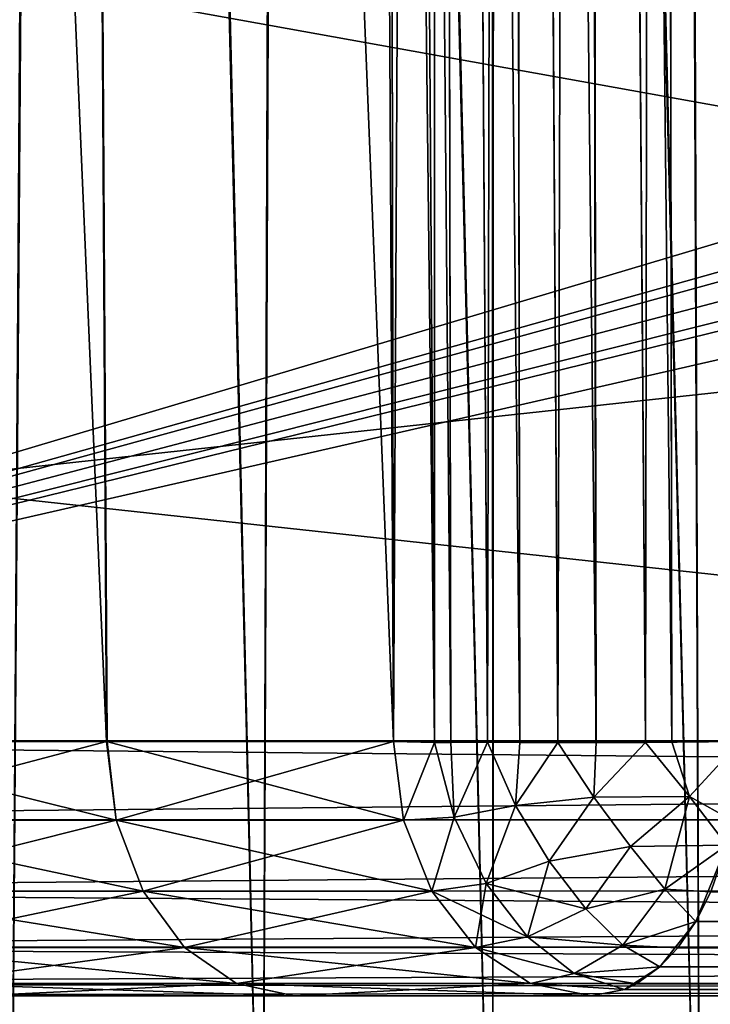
# Model space of a CAD drawing. Header units: millimetres. Extents: x -44.7 to 52.5, y -25.6 to 0.
# Tile 281 of 440: x 13.4 to 15.3, y -23.6 to -20.9. Entities that reach past the tile are written whole.
import ezdxf

# ---------------------------------------------------------------- set-up
doc = ezdxf.new("R2010")
doc.units = ezdxf.units.MM
doc.header["$LTSCALE"] = 65.185185
for name, color, linetype in [('27', 7, 'CONTINUOUS'), ('414', 7, 'CONTINUOUS'), ('416', 7, 'CONTINUOUS'), ('455', 7, 'CONTINUOUS'), ('466', 7, 'CONTINUOUS'), ('50', 7, 'CONTINUOUS'), ('51', 7, 'CONTINUOUS'), ('55', 7, 'CONTINUOUS'), ('61', 7, 'CONTINUOUS'), ('617', 7, 'CONTINUOUS'), ('619', 7, 'CONTINUOUS'), ('649', 7, 'CONTINUOUS'), ('650', 7, 'CONTINUOUS'), ('653', 7, 'CONTINUOUS'), ('654', 7, 'CONTINUOUS'), ('67', 7, 'CONTINUOUS'), ('74', 7, 'CONTINUOUS')]:
    doc.layers.add(name, color=color, linetype=linetype)

msp = doc.modelspace()

# ---------------------------------------------------------------- linework, layer by layer
at = {"layer": '27', "linetype": 'Continuous'}
for points in [[(11.376, -23.6, 15.692), (10.7371, -23.6, 29.7801), (33.25, -23.6, 29.7801), (11.376, -23.6, 15.692)], [(33.25, -23.6, -29.7801), (10.7371, -23.6, -29.7801), (14.9455, -23.6, -12.3403), (33.25, -23.6, -29.7801)], [(14.9455, -23.6, -12.3403), (10.7371, -23.6, -29.7801), (14.1357, -23.6, -13.2604), (14.9455, -23.6, -12.3403)], [(14.1357, -23.6, -13.2604), (10.7371, -23.6, -29.7801), (13.2674, -23.6, -14.1288), (14.1357, -23.6, -13.2604)], [(12.3465, -23.6, 14.9404), (11.376, -23.6, 15.692), (33.25, -23.6, 29.7801), (12.3465, -23.6, 14.9404)], [(13.2669, -23.6, 14.1294), (12.3465, -23.6, 14.9404), (33.25, -23.6, 29.7801), (13.2669, -23.6, 14.1294)], [(14.134, -23.6, 13.262), (13.2669, -23.6, 14.1294), (33.25, -23.6, 29.7801), (14.134, -23.6, 13.262)], [(14.9455, -23.6, 12.3403), (14.134, -23.6, 13.262), (33.25, -23.6, 29.7801), (14.9455, -23.6, 12.3403)], [(38.6843, -23.6, 29.2212), (14.9455, -23.6, 12.3403), (38.4272, -23.6, 29.9004), (38.6843, -23.6, 29.2212)], [(38.4272, -23.6, 29.9004), (14.9455, -23.6, 12.3403), (38.2439, -23.6, 30.5984), (38.4272, -23.6, 29.9004)], [(38.2439, -23.6, 30.5984), (14.9455, -23.6, 12.3403), (38.1339, -23.6, 31.3184), (38.2439, -23.6, 30.5984)], [(38.1339, -23.6, 31.3184), (14.9455, -23.6, 12.3403), (38.1003, -23.6, 32.044), (38.1339, -23.6, 31.3184)], [(38.1003, -23.6, 32.044), (14.9455, -23.6, 12.3403), (34.599, -23.6, 30.2707), (38.1003, -23.6, 32.044)], [(34.599, -23.6, 30.2707), (14.9455, -23.6, 12.3403), (34.2986, -23.6, 30.0607), (34.599, -23.6, 30.2707)], [(34.2986, -23.6, 30.0607), (14.9455, -23.6, 12.3403), (33.9658, -23.6, 29.9061), (34.2986, -23.6, 30.0607)], [(33.9658, -23.6, 29.9061), (14.9455, -23.6, 12.3403), (33.6123, -23.6, 29.8115), (33.9658, -23.6, 29.9061)], [(33.6123, -23.6, 29.8115), (14.9455, -23.6, 12.3403), (33.25, -23.6, 29.7801), (33.6123, -23.6, 29.8115)], [(38.6843, -23.6, -29.2212), (33.25, -23.6, -29.7801), (14.9455, -23.6, -12.3403), (38.6843, -23.6, -29.2212)]]:
    msp.add_3dface(points, dxfattribs=at)
at = {"layer": '414', "linetype": 'Continuous'}
for points in [[(12.7882, -22.9061, -13.6187), (13.6252, -22.9061, -12.7813), (13.6501, -23.1203, -12.8067), (12.7882, -22.9061, -13.6187)], [(12.8124, -23.1203, -13.6449), (12.7882, -22.9061, -13.6187), (13.6501, -23.1203, -12.8067), (12.8124, -23.1203, -13.6449)], [(13.6252, -22.9061, -12.7813), (14.4058, -22.9061, -11.8946), (13.6501, -23.1203, -12.8067), (13.6252, -22.9061, -12.7813)], [(14.4058, -22.9061, -11.8946), (14.4332, -23.1203, -11.9173), (13.6501, -23.1203, -12.8067), (14.4058, -22.9061, -11.8946)], [(12.8124, -23.1203, -13.6449), (13.6501, -23.1203, -12.8067), (12.8808, -23.3141, -13.7178), (12.8124, -23.1203, -13.6449)], [(12.8808, -23.3141, -13.7178), (13.6501, -23.1203, -12.8067), (13.7231, -23.3141, -12.8752), (12.8808, -23.3141, -13.7178)], [(13.6501, -23.1203, -12.8067), (14.4332, -23.1203, -11.9173), (13.7231, -23.3141, -12.8752), (13.6501, -23.1203, -12.8067)], [(14.4332, -23.1203, -11.9173), (14.5103, -23.3141, -11.981), (13.7231, -23.3141, -12.8752), (14.4332, -23.1203, -11.9173)], [(12.8808, -23.3141, -13.7178), (13.7231, -23.3141, -12.8752), (12.9868, -23.4676, -13.8306), (12.8808, -23.3141, -13.7178)], [(12.9868, -23.4676, -13.8306), (13.7231, -23.3141, -12.8752), (13.8359, -23.4676, -12.9811), (12.9868, -23.4676, -13.8306)], [(13.7231, -23.3141, -12.8752), (14.5103, -23.3141, -11.981), (13.8359, -23.4676, -12.9811), (13.7231, -23.3141, -12.8752)], [(14.5103, -23.3141, -11.981), (14.6297, -23.4676, -12.0795), (13.8359, -23.4676, -12.9811), (14.5103, -23.3141, -11.981)], [(12.9868, -23.4676, -13.8306), (13.8359, -23.4676, -12.9811), (13.1199, -23.5661, -13.9724), (12.9868, -23.4676, -13.8306)], [(13.1199, -23.5661, -13.9724), (13.8359, -23.4676, -12.9811), (13.9778, -23.5661, -13.1141), (13.1199, -23.5661, -13.9724)], [(13.8359, -23.4676, -12.9811), (14.6297, -23.4676, -12.0795), (13.9778, -23.5661, -13.1141), (13.8359, -23.4676, -12.9811)], [(14.6297, -23.4676, -12.0795), (14.7796, -23.5661, -12.2033), (13.9778, -23.5661, -13.1141), (14.6297, -23.4676, -12.0795)], [(13.2674, -23.6, -14.1288), (13.1199, -23.5661, -13.9724), (13.9778, -23.5661, -13.1141), (13.2674, -23.6, -14.1288)], [(14.1357, -23.6, -13.2604), (13.2674, -23.6, -14.1288), (13.9778, -23.5661, -13.1141), (14.1357, -23.6, -13.2604)], [(14.7796, -23.5661, -12.2033), (14.1357, -23.6, -13.2604), (13.9778, -23.5661, -13.1141), (14.7796, -23.5661, -12.2033)], [(14.9455, -23.6, -12.3403), (14.1357, -23.6, -13.2604), (14.7796, -23.5661, -12.2033), (14.9455, -23.6, -12.3403)]]:
    msp.add_3dface(points, dxfattribs=at)
at = {"layer": '416', "linetype": 'Continuous'}
for points in [[(13.6237, -22.9061, 12.7829), (12.7876, -22.9061, 13.6193), (12.8124, -23.1203, 13.6449), (13.6237, -22.9061, 12.7829)], [(13.6237, -22.9061, 12.7829), (12.8124, -23.1203, 13.6449), (13.6501, -23.1203, 12.8067), (13.6237, -22.9061, 12.7829)], [(14.4058, -22.9061, 11.8946), (13.6237, -22.9061, 12.7829), (14.4332, -23.1203, 11.9173), (14.4058, -22.9061, 11.8946)], [(14.4332, -23.1203, 11.9173), (13.6237, -22.9061, 12.7829), (13.6501, -23.1203, 12.8067), (14.4332, -23.1203, 11.9173)], [(12.8808, -23.3141, 13.7178), (13.7231, -23.3141, 12.8752), (12.8124, -23.1203, 13.6449), (12.8808, -23.3141, 13.7178)], [(12.8124, -23.1203, 13.6449), (13.7231, -23.3141, 12.8752), (13.6501, -23.1203, 12.8067), (12.8124, -23.1203, 13.6449)], [(14.5103, -23.3141, 11.981), (14.4332, -23.1203, 11.9173), (13.6501, -23.1203, 12.8067), (14.5103, -23.3141, 11.981)], [(13.7231, -23.3141, 12.8752), (14.5103, -23.3141, 11.981), (13.6501, -23.1203, 12.8067), (13.7231, -23.3141, 12.8752)], [(12.9868, -23.4676, 13.8306), (13.8359, -23.4676, 12.9811), (12.8808, -23.3141, 13.7178), (12.9868, -23.4676, 13.8306)], [(12.8808, -23.3141, 13.7178), (13.8359, -23.4676, 12.9811), (13.7231, -23.3141, 12.8752), (12.8808, -23.3141, 13.7178)], [(14.6297, -23.4676, 12.0795), (14.5103, -23.3141, 11.981), (13.7231, -23.3141, 12.8752), (14.6297, -23.4676, 12.0795)], [(13.8359, -23.4676, 12.9811), (14.6297, -23.4676, 12.0795), (13.7231, -23.3141, 12.8752), (13.8359, -23.4676, 12.9811)], [(13.1199, -23.5661, 13.9724), (13.9778, -23.5661, 13.1141), (12.9868, -23.4676, 13.8306), (13.1199, -23.5661, 13.9724)], [(12.9868, -23.4676, 13.8306), (13.9778, -23.5661, 13.1141), (13.8359, -23.4676, 12.9811), (12.9868, -23.4676, 13.8306)], [(14.7796, -23.5661, 12.2033), (14.6297, -23.4676, 12.0795), (13.8359, -23.4676, 12.9811), (14.7796, -23.5661, 12.2033)], [(13.9778, -23.5661, 13.1141), (14.7796, -23.5661, 12.2033), (13.8359, -23.4676, 12.9811), (13.9778, -23.5661, 13.1141)], [(13.2669, -23.6, 14.1294), (14.134, -23.6, 13.262), (13.1199, -23.5661, 13.9724), (13.2669, -23.6, 14.1294)], [(13.1199, -23.5661, 13.9724), (14.134, -23.6, 13.262), (13.9778, -23.5661, 13.1141), (13.1199, -23.5661, 13.9724)], [(14.134, -23.6, 13.262), (14.9455, -23.6, 12.3403), (13.9778, -23.5661, 13.1141), (14.134, -23.6, 13.262)], [(14.9455, -23.6, 12.3403), (14.7796, -23.5661, 12.2033), (13.9778, -23.5661, 13.1141), (14.9455, -23.6, 12.3403)]]:
    msp.add_3dface(points, dxfattribs=at)
at = {"layer": '455', "linetype": 'Continuous'}
for points in [[(33.2499, -22.9037, -30.4801), (10.7371, -22.9037, -30.4801), (10.7371, -23.1191, -30.4449), (33.2499, -22.9037, -30.4801)], [(33.2499, -22.9037, -30.4801), (10.7371, -23.1191, -30.4449), (33.25, -23.1198, -30.4447), (33.2499, -22.9037, -30.4801)], [(10.7371, -23.1191, -30.4449), (10.7371, -23.3132, -30.3451), (33.25, -23.1198, -30.4447), (10.7371, -23.1191, -30.4449)], [(33.25, -23.1198, -30.4447), (10.7371, -23.3132, -30.3451), (33.25, -23.3146, -30.3441), (33.25, -23.1198, -30.4447)], [(10.7371, -23.3132, -30.3451), (10.7371, -23.4672, -30.1903), (33.25, -23.3146, -30.3441), (10.7371, -23.3132, -30.3451)], [(33.25, -23.3146, -30.3441), (10.7371, -23.4672, -30.1903), (33.25, -23.4672, -30.1903), (33.25, -23.3146, -30.3441)], [(10.7371, -23.4672, -30.1903), (10.7371, -23.566, -29.9957), (33.25, -23.4672, -30.1903), (10.7371, -23.4672, -30.1903)], [(33.25, -23.4672, -30.1903), (10.7371, -23.566, -29.9957), (33.25, -23.566, -29.9957), (33.25, -23.4672, -30.1903)], [(10.7371, -23.6, -29.7801), (33.25, -23.6, -29.7801), (33.25, -23.566, -29.9957), (10.7371, -23.6, -29.7801)], [(10.7371, -23.566, -29.9957), (10.7371, -23.6, -29.7801), (33.25, -23.566, -29.9957), (10.7371, -23.566, -29.9957)]]:
    msp.add_3dface(points, dxfattribs=at)
at = {"layer": '466', "linetype": 'Continuous'}
for points in [[(10.7371, -22.9037, 30.4801), (33.2499, -22.9037, 30.4801), (33.25, -23.1198, 30.4447), (10.7371, -22.9037, 30.4801)], [(10.7371, -22.9037, 30.4801), (33.25, -23.1198, 30.4447), (10.7371, -23.1191, 30.4449), (10.7371, -22.9037, 30.4801)], [(10.7371, -23.1191, 30.4449), (33.25, -23.1198, 30.4447), (10.7371, -23.3132, 30.3451), (10.7371, -23.1191, 30.4449)], [(33.25, -23.1198, 30.4447), (33.25, -23.3146, 30.3441), (10.7371, -23.3132, 30.3451), (33.25, -23.1198, 30.4447)], [(33.25, -23.3146, 30.3441), (33.25, -23.4672, 30.1903), (10.7371, -23.3132, 30.3451), (33.25, -23.3146, 30.3441)], [(10.7371, -23.3132, 30.3451), (33.25, -23.4672, 30.1903), (10.7371, -23.4672, 30.1903), (10.7371, -23.3132, 30.3451)], [(33.25, -23.4672, 30.1903), (33.25, -23.566, 29.9957), (10.7371, -23.4672, 30.1903), (33.25, -23.4672, 30.1903)], [(10.7371, -23.4672, 30.1903), (33.25, -23.566, 29.9957), (10.7371, -23.566, 29.9957), (10.7371, -23.4672, 30.1903)], [(33.25, -23.6, 29.7801), (10.7371, -23.6, 29.7801), (10.7371, -23.566, 29.9957), (33.25, -23.6, 29.7801)], [(33.25, -23.566, 29.9957), (33.25, -23.6, 29.7801), (10.7371, -23.566, 29.9957), (33.25, -23.566, 29.9957)]]:
    msp.add_3dface(points, dxfattribs=at)
at = {"layer": '50', "linetype": 'Continuous'}
for points in [[(12.8246, -2.2921, -11.3138), (13.3616, -24.7026, -10.9849), (13.511, -2.2921, -10.4846), (12.8246, -2.2921, -11.3138)], [(13.5262, -2.2921, 10.4649), (13.3614, -24.7026, 10.9851), (12.8411, -2.2921, 11.2951), (13.5262, -2.2921, 10.4649)], [(14.0487, -24.7026, 10.0912), (13.3614, -24.7026, 10.9851), (13.5262, -2.2921, 10.4649), (14.0487, -24.7026, 10.0912)], [(13.3616, -24.7026, -10.9849), (14.0489, -24.7026, -10.091), (13.511, -2.2921, -10.4846), (13.3616, -24.7026, -10.9849)], [(13.511, -2.2921, -10.4846), (14.0489, -24.7026, -10.091), (14.1272, -2.2921, -9.6382), (13.511, -2.2921, -10.4846)], [(14.141, -2.2921, 9.618), (14.0487, -24.7026, 10.0912), (13.5262, -2.2921, 10.4649), (14.141, -2.2921, 9.618)], [(14.6767, -24.7026, 9.154), (14.0487, -24.7026, 10.0912), (14.141, -2.2921, 9.618), (14.6767, -24.7026, 9.154)], [(14.0489, -24.7026, -10.091), (14.6768, -24.7026, -9.1537), (14.1272, -2.2921, -9.6382), (14.0489, -24.7026, -10.091)], [(14.1272, -2.2921, -9.6382), (14.6768, -24.7026, -9.1537), (14.6727, -2.2921, -8.7855), (14.1272, -2.2921, -9.6382)], [(14.6849, -2.2921, 8.7651), (14.6767, -24.7026, 9.154), (14.141, -2.2921, 9.618), (14.6849, -2.2921, 8.7651)], [(14.6768, -24.7026, -9.1537), (15.2426, -24.7026, -8.177), (14.6727, -2.2921, -8.7855), (14.6768, -24.7026, -9.1537)], [(14.6727, -2.2921, -8.7855), (15.2426, -24.7026, -8.177), (15.1507, -2.2921, -7.9329), (14.6727, -2.2921, -8.7855)], [(15.2425, -24.7026, 8.1772), (14.6767, -24.7026, 9.154), (14.6849, -2.2921, 8.7651), (15.2425, -24.7026, 8.1772)], [(15.1612, -2.2921, 7.9128), (15.2425, -24.7026, 8.1772), (14.6849, -2.2921, 8.7651), (15.1612, -2.2921, 7.9128)], [(15.2426, -24.7026, -8.177), (15.7439, -24.7026, -7.1645), (15.1507, -2.2921, -7.9329), (15.2426, -24.7026, -8.177)], [(15.1507, -2.2921, -7.9329), (15.7439, -24.7026, -7.1645), (15.5634, -2.2921, -7.0889), (15.1507, -2.2921, -7.9329)], [(15.7438, -24.7026, 7.1647), (15.2425, -24.7026, 8.1772), (15.1612, -2.2921, 7.9128), (15.7438, -24.7026, 7.1647)], [(15.5722, -2.2921, 7.0696), (15.7438, -24.7026, 7.1647), (15.1612, -2.2921, 7.9128), (15.5722, -2.2921, 7.0696)]]:
    msp.add_3dface(points, dxfattribs=at)
at = {"layer": '51', "linetype": 'Continuous'}
for points in [[(12.6385, 0, -13.4852), (13.4904, 0, -12.6329), (12.7882, -22.9061, -13.6187), (12.6385, 0, -13.4852)], [(13.4907, 0, 12.6326), (12.6388, 0, 13.4848), (13.6237, -22.9061, 12.7829), (13.4907, 0, 12.6326)], [(13.6237, -22.9061, 12.7829), (12.6388, 0, 13.4848), (12.7876, -22.9061, 13.6193), (13.6237, -22.9061, 12.7829)], [(12.7882, -22.9061, -13.6187), (13.4904, 0, -12.6329), (13.6252, -22.9061, -12.7813), (12.7882, -22.9061, -13.6187)], [(13.4904, 0, -12.6329), (14.285, 0, -11.7267), (14.4058, -22.9061, -11.8946), (13.4904, 0, -12.6329)], [(13.6252, -22.9061, -12.7813), (13.4904, 0, -12.6329), (14.4058, -22.9061, -11.8946), (13.6252, -22.9061, -12.7813)], [(14.2852, 0, 11.7265), (13.4907, 0, 12.6326), (14.4058, -22.9061, 11.8946), (14.2852, 0, 11.7265)], [(14.4058, -22.9061, 11.8946), (13.4907, 0, 12.6326), (13.6237, -22.9061, 12.7829), (14.4058, -22.9061, 11.8946)], [(14.4058, -22.9061, -11.8946), (14.285, 0, -11.7267), (14.3862, -11.8006, -11.7658), (14.4058, -22.9061, -11.8946)], [(14.3853, -11.2655, 11.7596), (14.2852, 0, 11.7265), (14.4058, -22.9061, 11.8946), (14.3853, -11.2655, 11.7596)]]:
    msp.add_3dface(points, dxfattribs=at)
at = {"layer": '55', "linetype": 'Continuous'}
for points in [[(-5.741, -17.3864, 31.909), (33.25, -24.4031, 31.8722), (-5.6668, -3.2, 31.9832), (-5.741, -17.3864, 31.909)], [(33.25, -24.4031, 31.8722), (31.741, -17.3864, 31.909), (-5.6668, -3.2, 31.9832), (33.25, -24.4031, 31.8722)], [(-7.25, -20, 31.8953), (33.25, -24.4031, 31.8722), (-5.741, -17.3864, 31.909), (-7.25, -20, 31.8953)], [(-7.25, -24.4031, 31.8722), (33.25, -24.4031, 31.8722), (-7.25, -20, 31.8953), (-7.25, -24.4031, 31.8722)]]:
    msp.add_3dface(points, dxfattribs=at)
at = {"layer": '61', "linetype": 'Continuous'}
for points in [[(-7.25, -24.4031, -31.8722), (-5.741, -17.3864, -31.909), (31.6668, -3.2, -31.9832), (-7.25, -24.4031, -31.8722)], [(31.741, -17.3864, -31.909), (-7.25, -24.4031, -31.8722), (31.6668, -3.2, -31.9832), (31.741, -17.3864, -31.909)], [(33.25, -20, -31.8953), (-7.25, -24.4031, -31.8722), (31.741, -17.3864, -31.909), (33.25, -20, -31.8953)], [(33.25, -24.4031, -31.8722), (-7.25, -24.4031, -31.8722), (33.25, -20, -31.8953), (33.25, -24.4031, -31.8722)]]:
    msp.add_3dface(points, dxfattribs=at)
at = {"layer": '617', "linetype": 'Continuous'}
for points in [[(15.272, -23.3155, 11.8812), (15.2311, -23.3973, 11.9388), (38.9259, -23.3742, 28.7612), (15.272, -23.3155, 11.8812)], [(38.9259, -23.3742, 28.7612), (15.2311, -23.3973, 11.9388), (38.8991, -23.4443, 28.8338), (38.9259, -23.3742, 28.7612)], [(15.2311, -23.3973, 11.9388), (15.182, -23.4687, 12.0077), (38.8991, -23.4443, 28.8338), (15.2311, -23.3973, 11.9388)], [(38.8991, -23.4443, 28.8338), (15.182, -23.4687, 12.0077), (38.89, -23.4621, 28.8555), (38.8991, -23.4443, 28.8338)], [(15.182, -23.4687, 12.0077), (15.1328, -23.5209, 12.0769), (38.89, -23.4621, 28.8555), (15.182, -23.4687, 12.0077)], [(38.89, -23.4621, 28.8555), (15.1328, -23.5209, 12.0769), (38.8475, -23.523, 28.9458), (38.89, -23.4621, 28.8555)], [(15.1328, -23.5209, 12.0769), (15.0691, -23.5668, 12.1666), (38.8475, -23.523, 28.9458), (15.1328, -23.5209, 12.0769)], [(38.8475, -23.523, 28.9458), (15.0691, -23.5668, 12.1666), (38.8022, -23.5631, 29.0298), (38.8475, -23.523, 28.9458)], [(15.0362, -23.5823, 12.2128), (14.9455, -23.6, 12.3403), (38.7544, -23.5875, 29.1094), (15.0362, -23.5823, 12.2128)], [(15.0691, -23.5668, 12.1666), (15.0362, -23.5823, 12.2128), (38.8022, -23.5631, 29.0298), (15.0691, -23.5668, 12.1666)], [(38.8022, -23.5631, 29.0298), (15.0362, -23.5823, 12.2128), (38.7544, -23.5875, 29.1094), (38.8022, -23.5631, 29.0298)], [(38.7544, -23.5875, 29.1094), (14.9455, -23.6, 12.3403), (38.7195, -23.5969, 29.165), (38.7544, -23.5875, 29.1094)], [(14.9455, -23.6, 12.3403), (38.6843, -23.6, 29.2212), (38.7195, -23.5969, 29.165), (14.9455, -23.6, 12.3403)]]:
    msp.add_3dface(points, dxfattribs=at)
at = {"layer": '619', "linetype": 'Continuous'}
for points in [[(15.2311, -23.3973, -11.9388), (15.272, -23.3155, -11.8812), (38.9259, -23.3742, -28.7612), (15.2311, -23.3973, -11.9388)], [(38.8991, -23.4443, -28.8338), (15.2311, -23.3973, -11.9388), (38.9259, -23.3742, -28.7612), (38.8991, -23.4443, -28.8338)], [(15.182, -23.4687, -12.0077), (15.2311, -23.3973, -11.9388), (38.89, -23.4621, -28.8555), (15.182, -23.4687, -12.0077)], [(38.89, -23.4621, -28.8555), (15.2311, -23.3973, -11.9388), (38.8991, -23.4443, -28.8338), (38.89, -23.4621, -28.8555)], [(15.1328, -23.5209, -12.0769), (15.182, -23.4687, -12.0077), (38.8476, -23.523, -28.9457), (15.1328, -23.5209, -12.0769)], [(38.8476, -23.523, -28.9457), (15.182, -23.4687, -12.0077), (38.89, -23.4621, -28.8555), (38.8476, -23.523, -28.9457)], [(15.0691, -23.5668, -12.1666), (15.1328, -23.5209, -12.0769), (38.8022, -23.5631, -29.0298), (15.0691, -23.5668, -12.1666)], [(38.8022, -23.5631, -29.0298), (15.1328, -23.5209, -12.0769), (38.8476, -23.523, -28.9457), (38.8022, -23.5631, -29.0298)], [(38.6843, -23.6, -29.2212), (14.9455, -23.6, -12.3403), (15.0362, -23.5823, -12.2128), (38.6843, -23.6, -29.2212)], [(15.0362, -23.5823, -12.2128), (15.0691, -23.5668, -12.1666), (38.7544, -23.5875, -29.1094), (15.0362, -23.5823, -12.2128)], [(38.6843, -23.6, -29.2212), (15.0362, -23.5823, -12.2128), (38.7195, -23.5969, -29.165), (38.6843, -23.6, -29.2212)], [(38.7195, -23.5969, -29.165), (15.0362, -23.5823, -12.2128), (38.7544, -23.5875, -29.1094), (38.7195, -23.5969, -29.165)], [(38.7544, -23.5875, -29.1094), (15.0691, -23.5668, -12.1666), (38.8022, -23.5631, -29.0298), (38.7544, -23.5875, -29.1094)]]:
    msp.add_3dface(points, dxfattribs=at)
at = {"layer": '649', "linetype": 'Continuous'}
for points in [[(14.5176, -22.9087, 11.7864), (14.4058, -22.9061, 11.8946), (14.4332, -23.1203, 11.9173), (14.5176, -22.9087, 11.7864)], [(14.5712, -23.1126, 11.7883), (14.5176, -22.9087, 11.7864), (14.4332, -23.1203, 11.9173), (14.5712, -23.1126, 11.7883)], [(14.5623, -22.9083, 11.7546), (14.5176, -22.9087, 11.7864), (14.5712, -23.1126, 11.7883), (14.5623, -22.9083, 11.7546)], [(14.6625, -22.9078, 11.7001), (14.5623, -22.9083, 11.7546), (14.5712, -23.1126, 11.7883), (14.6625, -22.9078, 11.7001)], [(14.6625, -22.9078, 11.7001), (14.5712, -23.1126, 11.7883), (14.7393, -23.0801, 11.6961), (14.6625, -22.9078, 11.7001)], [(14.7506, -22.9088, 11.6681), (14.6625, -22.9078, 11.7001), (14.7393, -23.0801, 11.6961), (14.7506, -22.9088, 11.6681)], [(14.8545, -22.9083, 11.6463), (14.7506, -22.9088, 11.6681), (14.7393, -23.0801, 11.6961), (14.8545, -22.9083, 11.6463)], [(14.8545, -22.9083, 11.6463), (14.7393, -23.0801, 11.6961), (14.9527, -23.0581, 11.6584), (14.8545, -22.9083, 11.6463)], [(14.9585, -22.9078, 11.6405), (14.8545, -22.9083, 11.6463), (14.9527, -23.0581, 11.6584), (14.9585, -22.9078, 11.6405)], [(15.0935, -22.9082, 11.6562), (14.9585, -22.9078, 11.6405), (14.9527, -23.0581, 11.6584), (15.0935, -22.9082, 11.6562)], [(15.0935, -22.9082, 11.6562), (14.9527, -23.0581, 11.6584), (15.2137, -23.0556, 11.7127), (15.0935, -22.9082, 11.6562)], [(15.1649, -22.9065, 11.6756), (15.0935, -22.9082, 11.6562), (15.2137, -23.0556, 11.7127), (15.1649, -22.9065, 11.6756)], [(15.3512, -22.9061, 11.7699), (15.1649, -22.9065, 11.6756), (15.2137, -23.0556, 11.7127), (15.3512, -22.9061, 11.7699)], [(15.3512, -22.9061, 11.7699), (15.2137, -23.0556, 11.7127), (15.3303, -23.1216, 11.7992), (15.3512, -22.9061, 11.7699)], [(14.7393, -23.0801, 11.6961), (14.8311, -23.2327, 11.7351), (14.9527, -23.0581, 11.6584), (14.7393, -23.0801, 11.6961)], [(14.9527, -23.0581, 11.6584), (14.8311, -23.2327, 11.7351), (15.0527, -23.1926, 11.7135), (14.9527, -23.0581, 11.6584)], [(14.9527, -23.0581, 11.6584), (15.0527, -23.1926, 11.7135), (15.2137, -23.0556, 11.7127), (14.9527, -23.0581, 11.6584)], [(15.0527, -23.1926, 11.7135), (15.1459, -23.3085, 11.8083), (15.2137, -23.0556, 11.7127), (15.0527, -23.1926, 11.7135)], [(15.2137, -23.0556, 11.7127), (15.1459, -23.3085, 11.8083), (15.3152, -23.1883, 11.8205), (15.2137, -23.0556, 11.7127)], [(15.2137, -23.0556, 11.7127), (15.3152, -23.1883, 11.8205), (15.3303, -23.1216, 11.7992), (15.2137, -23.0556, 11.7127)], [(14.5712, -23.1126, 11.7883), (14.6588, -23.2929, 11.8369), (14.7393, -23.0801, 11.6961), (14.5712, -23.1126, 11.7883)], [(14.7393, -23.0801, 11.6961), (14.6588, -23.2929, 11.8369), (14.8311, -23.2327, 11.7351), (14.7393, -23.0801, 11.6961)], [(14.5103, -23.3141, 11.981), (14.5712, -23.1126, 11.7883), (14.4332, -23.1203, 11.9173), (14.5103, -23.3141, 11.981)], [(14.6588, -23.2929, 11.8369), (14.5712, -23.1126, 11.7883), (14.5103, -23.3141, 11.981), (14.6588, -23.2929, 11.8369)], [(14.8311, -23.2327, 11.7351), (14.9307, -23.3627, 11.8152), (15.0527, -23.1926, 11.7135), (14.8311, -23.2327, 11.7351)], [(15.0527, -23.1926, 11.7135), (14.9307, -23.3627, 11.8152), (15.1459, -23.3085, 11.8083), (15.0527, -23.1926, 11.7135)], [(15.1459, -23.3085, 11.8083), (15.2311, -23.3973, 11.9388), (15.3152, -23.1883, 11.8205), (15.1459, -23.3085, 11.8083)], [(15.3152, -23.1883, 11.8205), (15.2311, -23.3973, 11.9388), (15.272, -23.3155, 11.8812), (15.3152, -23.1883, 11.8205)], [(14.6588, -23.2929, 11.8369), (14.7713, -23.4391, 11.9292), (14.8311, -23.2327, 11.7351), (14.6588, -23.2929, 11.8369)], [(14.8311, -23.2327, 11.7351), (14.7713, -23.4391, 11.9292), (14.9307, -23.3627, 11.8152), (14.8311, -23.2327, 11.7351)], [(14.6297, -23.4676, 12.0795), (14.6588, -23.2929, 11.8369), (14.5103, -23.3141, 11.981), (14.6297, -23.4676, 12.0795)], [(14.7713, -23.4391, 11.9292), (14.6588, -23.2929, 11.8369), (14.6297, -23.4676, 12.0795), (14.7713, -23.4391, 11.9292)], [(14.9307, -23.3627, 11.8152), (15.0313, -23.4613, 11.931), (15.1459, -23.3085, 11.8083), (14.9307, -23.3627, 11.8152)], [(15.1459, -23.3085, 11.8083), (15.0313, -23.4613, 11.931), (15.2311, -23.3973, 11.9388), (15.1459, -23.3085, 11.8083)], [(14.9307, -23.3627, 11.8152), (14.7713, -23.4391, 11.9292), (15.0313, -23.4613, 11.931), (14.9307, -23.3627, 11.8152)], [(15.0313, -23.4613, 11.931), (15.1328, -23.5209, 12.0769), (15.2311, -23.3973, 11.9388), (15.0313, -23.4613, 11.931)], [(15.2311, -23.3973, 11.9388), (15.1328, -23.5209, 12.0769), (15.182, -23.4687, 12.0077), (15.2311, -23.3973, 11.9388)], [(14.8989, -23.5385, 12.0572), (14.7713, -23.4391, 11.9292), (14.6297, -23.4676, 12.0795), (14.8989, -23.5385, 12.0572)], [(14.7713, -23.4391, 11.9292), (14.8989, -23.5385, 12.0572), (15.0313, -23.4613, 11.931), (14.7713, -23.4391, 11.9292)], [(14.7796, -23.5661, 12.2033), (14.8989, -23.5385, 12.0572), (14.6297, -23.4676, 12.0795), (14.7796, -23.5661, 12.2033)], [(15.0313, -23.4613, 11.931), (14.8989, -23.5385, 12.0572), (15.1328, -23.5209, 12.0769), (15.0313, -23.4613, 11.931)], [(14.8989, -23.5385, 12.0572), (15.0362, -23.5823, 12.2128), (15.1328, -23.5209, 12.0769), (14.8989, -23.5385, 12.0572)], [(15.1328, -23.5209, 12.0769), (15.0362, -23.5823, 12.2128), (15.0691, -23.5668, 12.1666), (15.1328, -23.5209, 12.0769)], [(15.0362, -23.5823, 12.2128), (14.8989, -23.5385, 12.0572), (14.7796, -23.5661, 12.2033), (15.0362, -23.5823, 12.2128)], [(14.9455, -23.6, 12.3403), (15.0362, -23.5823, 12.2128), (14.7796, -23.5661, 12.2033), (14.9455, -23.6, 12.3403)]]:
    msp.add_3dface(points, dxfattribs=at)
at = {"layer": '650', "linetype": 'Continuous'}
for points in [[(14.3659, -0.5, 11.6345), (14.3853, -11.2655, 11.7596), (14.5176, -22.9087, 11.7864), (14.3659, -0.5, 11.6345)], [(14.5225, -0.5, 11.492), (14.3659, -0.5, 11.6345), (14.5623, -22.9083, 11.7546), (14.5225, -0.5, 11.492)], [(14.5623, -22.9083, 11.7546), (14.3659, -0.5, 11.6345), (14.5176, -22.9087, 11.7864), (14.5623, -22.9083, 11.7546)], [(14.7155, -0.5, 11.4026), (14.5225, -0.5, 11.492), (14.7506, -22.9088, 11.6681), (14.7155, -0.5, 11.4026)], [(14.7506, -22.9088, 11.6681), (14.5225, -0.5, 11.492), (14.6625, -22.9078, 11.7001), (14.7506, -22.9088, 11.6681)], [(14.6625, -22.9078, 11.7001), (14.5225, -0.5, 11.492), (14.5623, -22.9083, 11.7546), (14.6625, -22.9078, 11.7001)], [(14.9245, -0.5, 11.3752), (14.7155, -0.5, 11.4026), (14.9585, -22.9078, 11.6405), (14.9245, -0.5, 11.3752)], [(14.9585, -22.9078, 11.6405), (14.7155, -0.5, 11.4026), (14.8545, -22.9083, 11.6463), (14.9585, -22.9078, 11.6405)], [(14.8545, -22.9083, 11.6463), (14.7155, -0.5, 11.4026), (14.7506, -22.9088, 11.6681), (14.8545, -22.9083, 11.6463)], [(15.1307, -0.5, 11.4108), (14.9245, -0.5, 11.3752), (15.1649, -22.9065, 11.6756), (15.1307, -0.5, 11.4108)], [(15.1649, -22.9065, 11.6756), (14.9245, -0.5, 11.3752), (15.0935, -22.9082, 11.6562), (15.1649, -22.9065, 11.6756)], [(15.0935, -22.9082, 11.6562), (14.9245, -0.5, 11.3752), (14.9585, -22.9078, 11.6405), (15.0935, -22.9082, 11.6562)], [(15.3512, -22.9061, 11.7699), (15.3328, -11.2655, 11.6322), (15.1307, -0.5, 11.4108), (15.3512, -22.9061, 11.7699)], [(15.3512, -22.9061, 11.7699), (15.1307, -0.5, 11.4108), (15.1649, -22.9065, 11.6756), (15.3512, -22.9061, 11.7699)], [(14.3853, -11.2655, 11.7596), (14.4058, -22.9061, 11.8946), (14.5176, -22.9087, 11.7864), (14.3853, -11.2655, 11.7596)]]:
    msp.add_3dface(points, dxfattribs=at)
at = {"layer": '653', "linetype": 'Continuous'}
for points in [[(14.4058, -22.9061, -11.8946), (14.5176, -22.9087, -11.7864), (14.4332, -23.1203, -11.9173), (14.4058, -22.9061, -11.8946)], [(14.5176, -22.9087, -11.7864), (14.5712, -23.1126, -11.7883), (14.4332, -23.1203, -11.9173), (14.5176, -22.9087, -11.7864)], [(14.5176, -22.9087, -11.7864), (14.5623, -22.9083, -11.7546), (14.6625, -22.9078, -11.7001), (14.5176, -22.9087, -11.7864)], [(14.5176, -22.9087, -11.7864), (14.6625, -22.9078, -11.7001), (14.5712, -23.1126, -11.7883), (14.5176, -22.9087, -11.7864)], [(14.5712, -23.1126, -11.7883), (14.6625, -22.9078, -11.7001), (14.7393, -23.0801, -11.6961), (14.5712, -23.1126, -11.7883)], [(14.6625, -22.9078, -11.7001), (14.7506, -22.9088, -11.6681), (14.8545, -22.9083, -11.6463), (14.6625, -22.9078, -11.7001)], [(14.6625, -22.9078, -11.7001), (14.8545, -22.9083, -11.6463), (14.7393, -23.0801, -11.6961), (14.6625, -22.9078, -11.7001)], [(14.7393, -23.0801, -11.6961), (14.8545, -22.9083, -11.6463), (14.9527, -23.0581, -11.6584), (14.7393, -23.0801, -11.6961)], [(14.8545, -22.9083, -11.6463), (14.9584, -22.9078, -11.6405), (15.0935, -22.9082, -11.6562), (14.8545, -22.9083, -11.6463)], [(14.8545, -22.9083, -11.6463), (15.0935, -22.9082, -11.6562), (14.9527, -23.0581, -11.6584), (14.8545, -22.9083, -11.6463)], [(14.9527, -23.0581, -11.6584), (15.0935, -22.9082, -11.6562), (15.2137, -23.0556, -11.7127), (14.9527, -23.0581, -11.6584)], [(15.3512, -22.9061, -11.7699), (15.0935, -22.9082, -11.6562), (15.1649, -22.9065, -11.6756), (15.3512, -22.9061, -11.7699)], [(15.0935, -22.9082, -11.6562), (15.3512, -22.9061, -11.7699), (15.2137, -23.0556, -11.7127), (15.0935, -22.9082, -11.6562)], [(15.2137, -23.0556, -11.7127), (15.3512, -22.9061, -11.7699), (15.3303, -23.1216, -11.7992), (15.2137, -23.0556, -11.7127)], [(14.8311, -23.2327, -11.7351), (14.7393, -23.0801, -11.6961), (14.9527, -23.0581, -11.6584), (14.8311, -23.2327, -11.7351)], [(15.0527, -23.1926, -11.7135), (14.8311, -23.2327, -11.7351), (14.9527, -23.0581, -11.6584), (15.0527, -23.1926, -11.7135)], [(15.0527, -23.1926, -11.7135), (14.9527, -23.0581, -11.6584), (15.2137, -23.0556, -11.7127), (15.0527, -23.1926, -11.7135)], [(15.3152, -23.1883, -11.8205), (15.0527, -23.1926, -11.7135), (15.2137, -23.0556, -11.7127), (15.3152, -23.1883, -11.8205)], [(15.3152, -23.1883, -11.8205), (15.2137, -23.0556, -11.7127), (15.3303, -23.1216, -11.7992), (15.3152, -23.1883, -11.8205)], [(14.6588, -23.2929, -11.8369), (14.5712, -23.1126, -11.7883), (14.7393, -23.0801, -11.6961), (14.6588, -23.2929, -11.8369)], [(14.8311, -23.2327, -11.7351), (14.6588, -23.2929, -11.8369), (14.7393, -23.0801, -11.6961), (14.8311, -23.2327, -11.7351)], [(14.4332, -23.1203, -11.9173), (14.5712, -23.1126, -11.7883), (14.5103, -23.3141, -11.981), (14.4332, -23.1203, -11.9173)], [(14.5712, -23.1126, -11.7883), (14.6588, -23.2929, -11.8369), (14.5103, -23.3141, -11.981), (14.5712, -23.1126, -11.7883)], [(14.9307, -23.3627, -11.8152), (14.8311, -23.2327, -11.7351), (15.0527, -23.1926, -11.7135), (14.9307, -23.3627, -11.8152)], [(15.1459, -23.3085, -11.8083), (14.9307, -23.3627, -11.8152), (15.0527, -23.1926, -11.7135), (15.1459, -23.3085, -11.8083)], [(15.1459, -23.3085, -11.8083), (15.0527, -23.1926, -11.7135), (15.3152, -23.1883, -11.8205), (15.1459, -23.3085, -11.8083)], [(15.272, -23.3155, -11.8812), (15.1459, -23.3085, -11.8083), (15.3152, -23.1883, -11.8205), (15.272, -23.3155, -11.8812)], [(14.9307, -23.3627, -11.8152), (14.6588, -23.2929, -11.8369), (14.8311, -23.2327, -11.7351), (14.9307, -23.3627, -11.8152)], [(14.6588, -23.2929, -11.8369), (14.7713, -23.4391, -11.9292), (14.5103, -23.3141, -11.981), (14.6588, -23.2929, -11.8369)], [(14.5103, -23.3141, -11.981), (14.7713, -23.4391, -11.9292), (14.6297, -23.4676, -12.0795), (14.5103, -23.3141, -11.981)], [(14.7713, -23.4391, -11.9292), (14.6588, -23.2929, -11.8369), (14.9307, -23.3627, -11.8152), (14.7713, -23.4391, -11.9292)], [(15.0313, -23.4613, -11.931), (14.9307, -23.3627, -11.8152), (15.1459, -23.3085, -11.8083), (15.0313, -23.4613, -11.931)], [(15.2311, -23.3973, -11.9388), (15.0313, -23.4613, -11.931), (15.1459, -23.3085, -11.8083), (15.2311, -23.3973, -11.9388)], [(15.2311, -23.3973, -11.9388), (15.1459, -23.3085, -11.8083), (15.272, -23.3155, -11.8812), (15.2311, -23.3973, -11.9388)], [(15.0313, -23.4613, -11.931), (14.7713, -23.4391, -11.9292), (14.9307, -23.3627, -11.8152), (15.0313, -23.4613, -11.931)], [(15.182, -23.4687, -12.0077), (15.0313, -23.4613, -11.931), (15.2311, -23.3973, -11.9388), (15.182, -23.4687, -12.0077)], [(14.7713, -23.4391, -11.9292), (14.8989, -23.5385, -12.0572), (14.6297, -23.4676, -12.0795), (14.7713, -23.4391, -11.9292)], [(14.8989, -23.5385, -12.0572), (14.7713, -23.4391, -11.9292), (15.0313, -23.4613, -11.931), (14.8989, -23.5385, -12.0572)], [(14.6297, -23.4676, -12.0795), (14.8989, -23.5385, -12.0572), (14.7796, -23.5661, -12.2033), (14.6297, -23.4676, -12.0795)], [(15.1328, -23.5209, -12.0769), (14.8989, -23.5385, -12.0572), (15.0313, -23.4613, -11.931), (15.1328, -23.5209, -12.0769)], [(15.1328, -23.5209, -12.0769), (15.0313, -23.4613, -11.931), (15.182, -23.4687, -12.0077), (15.1328, -23.5209, -12.0769)], [(15.0691, -23.5668, -12.1666), (14.8989, -23.5385, -12.0572), (15.1328, -23.5209, -12.0769), (15.0691, -23.5668, -12.1666)], [(14.8989, -23.5385, -12.0572), (15.0362, -23.5823, -12.2128), (14.7796, -23.5661, -12.2033), (14.8989, -23.5385, -12.0572)], [(15.0362, -23.5823, -12.2128), (14.8989, -23.5385, -12.0572), (15.0691, -23.5668, -12.1666), (15.0362, -23.5823, -12.2128)], [(15.0362, -23.5823, -12.2128), (14.9455, -23.6, -12.3403), (14.7796, -23.5661, -12.2033), (15.0362, -23.5823, -12.2128)]]:
    msp.add_3dface(points, dxfattribs=at)
at = {"layer": '654', "linetype": 'Continuous'}
for points in [[(14.4058, -22.9061, -11.8946), (14.3862, -11.8006, -11.7658), (14.521, -0.5, -11.493), (14.4058, -22.9061, -11.8946)], [(14.4058, -22.9061, -11.8946), (14.521, -0.5, -11.493), (14.5176, -22.9087, -11.7864), (14.4058, -22.9061, -11.8946)], [(14.5176, -22.9087, -11.7864), (14.521, -0.5, -11.493), (14.5623, -22.9083, -11.7546), (14.5176, -22.9087, -11.7864)], [(14.521, -0.5, -11.493), (14.7119, -0.5, -11.4036), (14.6625, -22.9078, -11.7001), (14.521, -0.5, -11.493)], [(14.5623, -22.9083, -11.7546), (14.521, -0.5, -11.493), (14.6625, -22.9078, -11.7001), (14.5623, -22.9083, -11.7546)], [(14.6625, -22.9078, -11.7001), (14.7119, -0.5, -11.4036), (14.7506, -22.9088, -11.6681), (14.6625, -22.9078, -11.7001)], [(14.7119, -0.5, -11.4036), (14.9199, -0.5, -11.3751), (14.8545, -22.9083, -11.6463), (14.7119, -0.5, -11.4036)], [(14.7506, -22.9088, -11.6681), (14.7119, -0.5, -11.4036), (14.8545, -22.9083, -11.6463), (14.7506, -22.9088, -11.6681)], [(14.8545, -22.9083, -11.6463), (14.9199, -0.5, -11.3751), (14.9584, -22.9078, -11.6405), (14.8545, -22.9083, -11.6463)], [(14.9199, -0.5, -11.3751), (15.1283, -0.5, -11.41), (15.0935, -22.9082, -11.6562), (14.9199, -0.5, -11.3751)], [(14.9584, -22.9078, -11.6405), (14.9199, -0.5, -11.3751), (15.0935, -22.9082, -11.6562), (14.9584, -22.9078, -11.6405)], [(15.0935, -22.9082, -11.6562), (15.1283, -0.5, -11.41), (15.1649, -22.9065, -11.6756), (15.0935, -22.9082, -11.6562)], [(15.3337, -11.8006, -11.6385), (15.3512, -22.9061, -11.7699), (15.1283, -0.5, -11.41), (15.3337, -11.8006, -11.6385)], [(15.1283, -0.5, -11.41), (15.3512, -22.9061, -11.7699), (15.1649, -22.9065, -11.6756), (15.1283, -0.5, -11.41)]]:
    msp.add_3dface(points, dxfattribs=at)
at = {"layer": '67', "linetype": 'Continuous'}
for points in [[(10.5688, -0.5, 30.5974), (31.65, 0, 30.6), (10.7371, -22.9037, 30.4801), (10.5688, -0.5, 30.5974)], [(10.7371, -22.9037, 30.4801), (31.65, 0, 30.6), (31.7371, -16.6367, 30.5129), (10.7371, -22.9037, 30.4801)], [(31.7625, -16.9984, 30.511), (10.7371, -22.9037, 30.4801), (31.7371, -16.6367, 30.5129), (31.7625, -16.9984, 30.511)], [(31.7813, -17.1173, 30.5104), (10.7371, -22.9037, 30.4801), (31.7625, -16.9984, 30.511), (31.7813, -17.1173, 30.5104)], [(31.8345, -17.3536, 30.5091), (10.7371, -22.9037, 30.4801), (31.7813, -17.1173, 30.5104), (31.8345, -17.3536, 30.5091)], [(31.9077, -17.5843, 30.5079), (10.7371, -22.9037, 30.4801), (31.8345, -17.3536, 30.5091), (31.9077, -17.5843, 30.5079)], [(31.9516, -17.6967, 30.5073), (10.7371, -22.9037, 30.4801), (31.9077, -17.5843, 30.5079), (31.9516, -17.6967, 30.5073)], [(32.1122, -18.022, 30.5056), (10.7371, -22.9037, 30.4801), (31.9516, -17.6967, 30.5073), (32.1122, -18.022, 30.5056)], [(33.2499, -22.9037, 30.4801), (10.7371, -22.9037, 30.4801), (32.1122, -18.022, 30.5056), (33.2499, -22.9037, 30.4801)]]:
    msp.add_3dface(points, dxfattribs=at)
at = {"layer": '74', "linetype": 'Continuous'}
for points in [[(10.7371, -22.9037, -30.4801), (31.65, 0, -30.6), (10.5688, -0.5, -30.5974), (10.7371, -22.9037, -30.4801)], [(31.65, 0, -30.6), (10.7371, -22.9037, -30.4801), (31.7371, -16.6367, -30.5129), (31.65, 0, -30.6)], [(31.7371, -16.6367, -30.5129), (10.7371, -22.9037, -30.4801), (31.7625, -16.9984, -30.511), (31.7371, -16.6367, -30.5129)], [(31.7625, -16.9984, -30.511), (10.7371, -22.9037, -30.4801), (31.7813, -17.1177, -30.5104), (31.7625, -16.9984, -30.511)], [(31.7813, -17.1177, -30.5104), (10.7371, -22.9037, -30.4801), (31.8345, -17.3536, -30.5091), (31.7813, -17.1177, -30.5104)], [(31.8345, -17.3536, -30.5091), (10.7371, -22.9037, -30.4801), (33.2499, -22.9037, -30.4801), (31.8345, -17.3536, -30.5091)]]:
    msp.add_3dface(points, dxfattribs=at)

doc.saveas('drawing.dxf')
